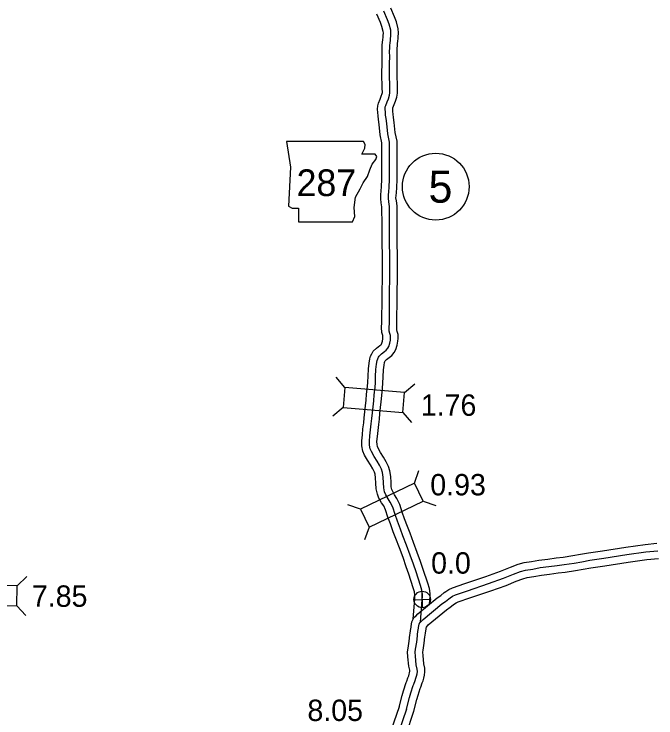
# Model space of a CAD drawing. Extents: x 31699 to 244310, y -8841 to 11474.
# Drawn here: x 100628 to 101474, y 3836 to 4763 of the extents above; entities that cross this region are included whole.
import ezdxf

# ---------------------------------------------------------------- set-up
doc = ezdxf.new("R2010")
doc.units = 0
for name, color, linetype in [('B_Logo', 7, 'Continuous'), ('G-ANNO-TEXT', 7, 'Continuous'), ('Level 21', 7, 'Continuous'), ('R_Border Notes', 7, 'Continuous'), ('R_XS_EARTHWORK_STAGE1', 7, 'Continuous'), ('R_XS_EARTHWORK_STAGE2', 7, 'Continuous'), ('S_WALL', 7, 'Continuous'), ('S_WALL_ANNOT', 7, 'Continuous')]:
    doc.layers.add(name, color=color, linetype=linetype)

msp = doc.modelspace()

# ---------------------------------------------------------------- linework, layer by layer
at = {"layer": 'B_Logo'}
for points in [[(101163.52, 3961.67), (101165.88, 3991.32), (101166.21, 3995.81), (101166.24, 3998.75), (101165.43, 4003.82), (101163.47, 4010.21), (101157.74, 4028.18), (101154.13, 4038.22), (101149.82, 4050.19), (101145.1, 4063.16), (101140.39, 4075.46), (101136.99, 4084.16), (101133.17, 4094.74), (101129.91, 4103.52), (101126.84, 4113.3), (101123.67, 4119.87), (101120.74, 4124.31), (101117.8, 4129.55), (101116.21, 4133.53), (101115.07, 4138.8), (101114.77, 4145.28), (101114.32, 4152.89), (101113.37, 4159.03), (101112.04, 4163.22), (101109.36, 4168.53), (101106.22, 4174.04), (101102.33, 4180.33), (101098.7, 4186.56), (101097.05, 4190.15), (101096.18, 4194.95), (101096.1, 4200.43), (101096.8, 4207.46), (101097.61, 4215.36), (101098.56, 4223.27), (101099.26, 4230.1), (101100.01, 4237.8), (101100.96, 4245.7), (101101.78, 4253.33), (101102.46, 4261.5), (101103.51, 4271.21), (101104.02, 4277.44), (101104.3, 4285.66), (101104.76, 4294.96), (101105.53, 4301.79), (101106.32, 4306.42), (101107.09, 4308.84), (101108.06, 4310.86), (101109.03, 4312.48), (101112.06, 4315.33), (101116.07, 4318.47), (101118.24, 4320.3), (101120.27, 4322.87), (101121.57, 4325.3), (101122.97, 4329.53), (101123.78, 4333.56), (101124.08, 4335.83), (101123.89, 4339.57), (101123.25, 4342.11), (101122.27, 4345.37), (101122.07, 4349.84), (101122.51, 4356.47), (101122.81, 4389.9), (101123.27, 4421.8), (101122.81, 4484.44), (101122.64, 4509.71), (101121.75, 4515.79), (101121.15, 4520.46), (101121.22, 4524.4), (101121.69, 4529.16), (101122.27, 4534.71), (101122.57, 4545.62), (101122.72, 4585.4), (101122.72, 4594.43), (101120.22, 4605.42), (101118.96, 4618.98), (101118, 4625.51), (101117.53, 4630.12), (101117.14, 4634.06), (101116.95, 4637.93), (101117.1, 4640.81), (101117.6, 4642.89), (101119.53, 4647.53), (101121.14, 4651.7), (101122.74, 4656.14), (101123.22, 4659.36), (101122.99, 4666.04), (101122.58, 4684.89), (101122.78, 4698.46), (101122.86, 4706.69), (101122.82, 4713.77), (101122.88, 4718.72), (101123.1, 4722.07), (101123.32, 4724.95), (101123.8, 4728.76), (101124.02, 4731.44), (101124.26, 4733.65), (101124.52, 4738.47), (101124.2, 4741.94), (101122.29, 4749.87), (101120, 4755.72), (101115.24, 4766.95)], [(101144.86, 3847.17), (101149.07, 3862.44), (101150.71, 3868.48), (101153.83, 3878.42), (101154.8, 3880.24), (101156.4, 3884.94), (101157.42, 3887.83), (101158.38, 3890.65), (101158.93, 3893.54), (101159.35, 3896.62), (101159.24, 3899.89), (101157.96, 3905.42), (101156.85, 3917.04), (101156.51, 3922.39), (101156.98, 3926.27), (101158.45, 3935.45), (101159.32, 3943.82), (101159.56, 3945.43), (101160.11, 3949.32), (101160.97, 3953.94), (101161.03, 3954.81), (101161.69, 3959.1), (101162.73, 3961.19), (101163.52, 3961.67), (101166.87, 3965.33), (101191.75, 3985.82), (101196.29, 3989.23), (101200.64, 3992.71), (101202.48, 3994), (101205.58, 3996.12), (101209.49, 3997.92), (101225.27, 4003.17), (101252.98, 4012.6), (101272.73, 4019.65), (101285.97, 4025.13), (101295.31, 4028.61), (101302.01, 4030.38), (101311.46, 4031.66), (101321.29, 4033.61), (101332.46, 4035.11), (101343.56, 4036.54), (101352.94, 4037.75), (101366.03, 4039.68), (101376.27, 4041.51), (101386.5, 4043.33), (101405.11, 4046.01), (101435.62, 4050.88), (101460.62, 4054.32), (101476.19, 4055.76)], [(101144.86, 3847.17), (101134.46, 3816.49)]]:
    msp.add_lwpolyline(points, dxfattribs=at)
at = {"layer": 'G-ANNO-TEXT'}
msp.add_lwpolyline([(100986.82, 4595.31), (100991.9, 4561.47), (100989.64, 4510.15), (100994.16, 4507.33), (101002.61, 4507.33), (101002.61, 4489.29), (101073.67, 4489.29), (101077.05, 4496.62), (101075.93, 4508.46), (101077.62, 4521.99), (101083.82, 4532.71), (101087.77, 4540.6), (101093.41, 4549.06), (101096.79, 4558.09), (101099.61, 4565.42), (101104.69, 4571.62), (101105.81, 4575.57), (101103.56, 4578.39), (101086.08, 4578.39), (101090.02, 4586.28), (101090.59, 4591.36), (101088.25, 4595.26)], close=True, dxfattribs=at)
at = {"layer": 'Level 21'}
for p, q in [((101165.99, 3980.81), (101165.49, 4002.51)), ((101154.89, 3991.41), (101176.59, 3991.91))]:
    msp.add_line(p, q, dxfattribs=at)
msp.add_circle((101165.74, 3991.66), 10.85, dxfattribs=at)
at = {"layer": 'R_Border Notes'}
msp.add_circle((101183.57, 4535.74), 44, dxfattribs=at)
at = {"layer": 'R_XS_EARTHWORK_STAGE1'}
for p, q in [((101063.52, 4271.04), (101052.14, 4284.47)), ((101142.44, 4264.48), (101155.88, 4275.85)), ((101061.33, 4244.73), (101047.9, 4233.36)), ((101140.26, 4238.17), (101151.63, 4224.74)), ((101155.55, 4144.96), (101161.37, 4161.57)), ((101166.99, 4121.17), (101183.6, 4115.35)), ((101084.18, 4110.63), (101067.57, 4116.45)), ((101095.62, 4086.84), (101089.8, 4070.23)), ((100631.77, 4009.79), (100644.5, 4021.94)), ((100631.16, 3983.4), (100643.32, 3970.67))]:
    msp.add_line(p, q, dxfattribs=at)
for points in [[(101142.44, 4264.48), (101063.52, 4271.04), (101061.33, 4244.73), (101140.26, 4238.17)], [(101155.55, 4144.96), (101084.18, 4110.63), (101095.62, 4086.84), (101166.99, 4121.17)], [(100631.77, 4009.79), (100552.6, 4011.62), (100551.99, 3985.23), (100631.16, 3983.4)]]:
    msp.add_lwpolyline(points, close=True, dxfattribs=at)
at = {"layer": 'R_XS_EARTHWORK_STAGE2'}
for points in [[(101175.46, 3985.69), (101175.85, 3990.56), (101176.21, 3995.4), (101176.24, 3999.5), (101175.2, 4006.08), (101173.01, 4013.19), (101167.21, 4031.39), (101163.54, 4041.6), (101159.22, 4053.59), (101154.47, 4066.66), (101149.71, 4079.06), (101146.36, 4087.68), (101142.56, 4098.18), (101139.37, 4106.76), (101136.16, 4116.98), (101132.39, 4124.82), (101129.29, 4129.52), (101126.84, 4133.87), (101125.81, 4136.47), (101125.02, 4140.1), (101124.76, 4145.8), (101124.28, 4153.96), (101123.13, 4161.32), (101121.33, 4167.01), (101118.17, 4173.27), (101114.81, 4179.15), (101110.9, 4185.47), (101107.59, 4191.18), (101106.66, 4193.18), (101106.17, 4195.92), (101106.11, 4200.01), (101106.74, 4206.45), (101107.55, 4214.25), (101108.5, 4222.16), (101109.21, 4229.1), (101109.95, 4236.71), (101110.9, 4244.57), (101111.74, 4252.38), (101112.41, 4260.55), (101113.47, 4270.26), (101114.01, 4276.86), (101114.29, 4285.25), (101114.73, 4294.16), (101115.43, 4300.39), (101116.06, 4304.05), (101116.41, 4305.15), (101116.87, 4306.1), (101116.89, 4306.14), (101118.58, 4307.74), (101122.38, 4310.7), (101125.47, 4313.32), (101128.67, 4317.38), (101130.79, 4321.34), (101132.66, 4326.97), (101133.65, 4331.92), (101134.11, 4335.43), (101133.83, 4341.06), (101132.89, 4344.77), (101132.21, 4347.06), (101132.09, 4349.74), (101132.5, 4356.1), (101132.81, 4389.79), (101133.27, 4421.77), (101132.81, 4484.52), (101132.63, 4510.48), (101131.66, 4517.15), (101131.16, 4521), (101131.21, 4523.82), (101131.63, 4528.15), (101132.25, 4534.05), (101132.57, 4545.46), (101132.72, 4585.38), (101132.72, 4595.55), (101130.12, 4607), (101128.89, 4620.17), (101127.92, 4626.75), (101127.48, 4631.12), (101127.11, 4634.8), (101126.96, 4637.91), (101127.04, 4639.35), (101127.14, 4639.78), (101128.82, 4643.82), (101130.51, 4648.21), (101132.48, 4653.67), (101133.25, 4658.78), (101132.99, 4666.32), (101132.58, 4684.92), (101132.78, 4698.34), (101132.86, 4706.67), (101132.82, 4713.74), (101132.88, 4718.34), (101133.07, 4721.36), (101133.27, 4723.94), (101133.74, 4727.72), (101133.98, 4730.49), (101134.23, 4732.85), (101134.54, 4738.65), (101134.09, 4743.58), (101131.85, 4752.88), (101129.26, 4759.49), (101124.44, 4770.85)], [(101153.85, 3966.22), (101155.91, 3992.09), (101156.22, 3996.22), (101156.23, 3998), (101155.66, 4001.55), (101153.93, 4007.22), (101148.27, 4024.96), (101144.72, 4034.83), (101140.42, 4046.79), (101135.73, 4059.66), (101131.06, 4071.85), (101127.63, 4080.65), (101123.78, 4091.3), (101120.45, 4100.27), (101117.51, 4109.61), (101114.96, 4114.92), (101112.2, 4119.1), (101108.76, 4125.22), (101106.61, 4130.6), (101105.12, 4137.5), (101104.78, 4144.76), (101104.37, 4151.83), (101103.6, 4156.74), (101102.75, 4159.44), (101100.55, 4163.8), (101097.62, 4168.92), (101093.75, 4175.19), (101089.82, 4181.95), (101087.44, 4187.12), (101086.19, 4193.98), (101086.09, 4200.85), (101086.85, 4208.47), (101087.67, 4216.47), (101088.62, 4224.37), (101089.31, 4231.09), (101090.07, 4238.88), (101091.02, 4246.83), (101091.82, 4254.28), (101092.5, 4262.45), (101093.56, 4272.16), (101094.04, 4278.01), (101094.31, 4286.08), (101094.79, 4295.77), (101095.62, 4303.2), (101096.59, 4308.79), (101097.77, 4312.53), (101099.25, 4315.61), (101101.17, 4318.81), (101105.53, 4322.92), (101109.77, 4326.23), (101111.02, 4327.29), (101111.87, 4328.37), (101112.35, 4329.26), (101113.29, 4332.1), (101113.91, 4335.19), (101114.04, 4336.24), (101113.95, 4338.09), (101113.61, 4339.44), (101112.34, 4343.68), (101112.06, 4349.95), (101112.51, 4356.84), (101112.81, 4390.02), (101113.27, 4421.84), (101112.81, 4484.37), (101112.64, 4508.95), (101111.84, 4514.42), (101111.14, 4519.91), (101111.23, 4524.98), (101111.74, 4530.16), (101112.28, 4535.38), (101112.57, 4545.78), (101112.72, 4585.42), (101112.72, 4593.31), (101110.33, 4603.84), (101109.03, 4617.78), (101108.07, 4624.28), (101107.58, 4629.12), (101107.16, 4633.32), (101106.93, 4637.96), (101107.17, 4642.27), (101108.07, 4646), (101110.25, 4651.25), (101111.77, 4655.19), (101113, 4658.6), (101113.2, 4659.93), (101113, 4665.75), (101112.58, 4684.85), (101112.78, 4698.58), (101112.86, 4706.71), (101112.82, 4713.81), (101112.88, 4719.11), (101113.12, 4722.78), (101113.37, 4725.95), (101113.85, 4729.81), (101114.07, 4732.39), (101114.29, 4734.45), (101114.49, 4738.28), (101114.31, 4740.3), (101112.72, 4746.86), (101110.74, 4751.95), (101106.03, 4763.04)], [(101135.22, 3849.82), (101139.42, 3865.07), (101141.11, 3871.29), (101144.57, 3882.31), (101145.59, 3884.23), (101146.95, 3888.22), (101147.97, 3891.11), (101148.69, 3893.22), (101149.06, 3895.16), (101149.33, 3897.12), (101149.28, 3898.58), (101148.07, 3903.82), (101146.88, 3916.25), (101146.47, 3922.67), (101147.08, 3927.66), (101148.53, 3936.76), (101149.4, 3945.09), (101149.67, 3946.87), (101150.23, 3950.93), (101151.03, 3955.17), (101151.07, 3955.89), (101152.05, 3962.16), (101155.06, 3968.24), (101157.11, 3969.48), (101159.96, 3972.6), (101185.56, 3993.69), (101190.17, 3997.14), (101194.64, 4000.71), (101196.79, 4002.22), (101200.64, 4004.85), (101205.81, 4007.23), (101222.08, 4012.64), (101249.68, 4022.05), (101269.13, 4028.98), (101282.31, 4034.44), (101292.28, 4038.15), (101300.06, 4040.21), (101309.81, 4041.52), (101319.65, 4043.48), (101331.15, 4045.02), (101342.28, 4046.46), (101351.57, 4047.66), (101364.43, 4049.56), (101374.51, 4051.35), (101384.91, 4053.2), (101403.61, 4055.9), (101434.15, 4060.77), (101459.48, 4064.26), (101475.17, 4065.71)], [(101154.51, 3844.51), (101158.71, 3859.8), (101160.31, 3865.67), (101163.09, 3874.53), (101164.01, 3876.25), (101165.84, 3881.67), (101166.87, 3884.56), (101168.07, 3888.09), (101168.8, 3891.91), (101169.38, 3896.12), (101169.2, 3901.21), (101167.85, 3907.03), (101166.82, 3917.84), (101166.55, 3922.1), (101166.89, 3924.88), (101168.36, 3934.14), (101169.24, 3942.56), (101169.46, 3943.99), (101169.98, 3947.71), (101170.91, 3952.71), (101170.98, 3953.73), (101171.22, 3955.27), (101173.77, 3958.06), (101197.93, 3977.96), (101202.42, 3981.33), (101206.64, 3984.7), (101208.18, 3985.79), (101210.53, 3987.39), (101213.17, 3988.6), (101228.46, 3993.69), (101256.27, 4003.16), (101276.32, 4010.31), (101289.63, 4015.82), (101298.34, 4019.07), (101303.97, 4020.55), (101313.1, 4021.79), (101322.93, 4023.74), (101333.76, 4025.19), (101344.84, 4026.63), (101354.31, 4027.85), (101367.64, 4029.81), (101378.02, 4031.66), (101388.09, 4033.46), (101406.61, 4036.13), (101437.09, 4040.99), (101461.76, 4044.39), (101477.21, 4045.81)], [(101135.39, 3850.38), (101124.99, 3819.7)], [(101154.34, 3843.96), (101143.93, 3813.28)]]:
    msp.add_lwpolyline(points, dxfattribs=at)

# ---------------------------------------------------------------- texts
at = {"layer": 'G-ANNO-TEXT'}
msp.add_text('287', height=35.2, dxfattribs=at).set_placement((101000.14, 4523.3))
at = {"layer": 'R_Border Notes'}
msp.add_text('5', height=42.24, dxfattribs=at).set_placement((101174.12, 4514.62))
at = {"layer": 'S_WALL'}
for s, p in [('1.76', (101163.83, 4233.78)), ('0.93', (101176.35, 4128.88)), ('7.85', (100651.13, 3982.04)), ('8.05', (101014.39, 3831.53))]:
    msp.add_text(s, height=28.16, dxfattribs=at).set_placement(p)
at = {"layer": 'S_WALL_ANNOT'}
msp.add_text('0.0', height=28.16, dxfattribs=at).set_placement((101177.46, 4025.73))

doc.saveas('drawing.dxf')
